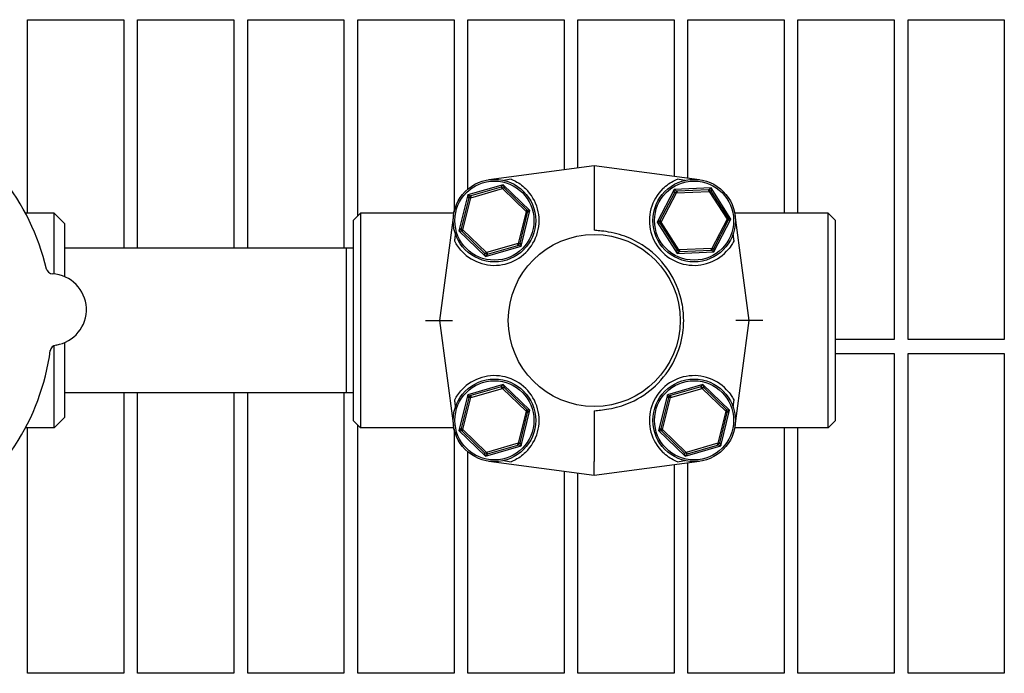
# Model space of a CAD drawing. Header units: inches. Extents: x 24 to 1128, y -69 to 748.
# Tile 638 of 656: x 762.1 to 771.05, y 604.46 to 610.4. Entities that reach past the tile are written whole.
import ezdxf

# ---------------------------------------------------------------- set-up
doc = ezdxf.new("R2010")
doc.units = ezdxf.units.IN
doc.header["$LTSCALE"] = 32
doc.header["$MEASUREMENT"] = 0
doc.layers.add('Visible (ANSI)', color=7, linetype='Continuous', lineweight=30)

msp = doc.modelspace()

# ---------------------------------------------------------------- linework, layer by layer
at = {"layer": 'Visible (ANSI)'}
for p, q in [((762.17313, 608.64228), (762.17313, 610.40103)), ((762.17313, 610.40103), (763.04813, 610.40103)), ((763.04813, 610.40103), (763.04813, 608.32603)), ((763.17313, 608.32603), (763.17313, 610.40103)), ((763.17313, 610.40103), (764.04813, 610.40103)), ((764.04813, 610.40103), (764.04813, 608.32603)), ((764.17313, 608.32603), (764.17313, 610.40103)), ((764.17313, 610.40103), (765.04813, 610.40103)), ((765.04813, 610.40103), (765.04813, 608.32603)), ((765.17313, 608.61819), (765.17313, 610.40103)), ((765.17313, 610.40103), (766.04813, 610.40103)), ((766.04813, 610.40103), (766.04813, 608.65316)), ((766.17313, 608.86224), (766.17313, 610.40103)), ((766.17313, 610.40103), (767.04813, 610.40103)), ((767.04813, 610.40103), (767.04813, 609.03829)), ((767.17313, 609.05493), (767.17313, 610.40103)), ((767.17313, 610.40103), (768.04813, 610.40103)), ((768.04813, 610.40103), (768.04813, 608.97815)), ((768.17313, 608.96151), (768.17313, 610.40103)), ((768.17313, 610.40103), (769.04813, 610.40103)), ((769.04813, 610.40103), (769.04813, 608.64228)), ((769.17313, 608.64228), (769.17313, 610.40103)), ((769.17313, 610.40103), (770.04813, 610.40103)), ((770.04813, 610.40103), (770.04813, 607.49478)), ((770.17313, 607.49478), (770.17313, 610.40103)), ((770.17313, 610.40103), (771.04813, 610.40103)), ((771.04813, 610.40103), (771.04813, 607.49478)), ((767.32222, 609.07478), (766.36556, 608.94743)), ((768.27889, 608.94743), (767.32222, 609.07478)), ((767.32222, 609.07478), (767.32222, 608.94955)), ((767.32222, 608.94955), (767.32222, 608.54377)), ((766.49585, 608.90142), (766.17338, 608.80855)), ((766.19936, 608.78351), (766.48717, 608.8664)), ((766.4765, 608.87958), (766.20138, 608.80035)), ((766.4765, 608.87958), (766.49585, 608.90142)), ((766.4765, 608.87958), (766.50276, 608.87307)), ((766.48717, 608.8664), (766.4765, 608.87958)), ((766.50276, 608.87307), (766.48717, 608.8664)), ((766.48717, 608.8664), (766.70285, 608.65859)), ((766.49585, 608.90142), (766.50276, 608.87307)), ((766.73752, 608.66858), (766.49585, 608.90142)), ((766.70893, 608.67443), (766.50276, 608.87307)), ((768.04906, 608.85871), (767.89414, 608.56103)), ((768.05154, 608.82964), (767.91938, 608.57568)), ((768.38432, 608.87339), (768.04906, 608.85871)), ((768.04906, 608.85871), (768.07436, 608.84418)), ((768.05154, 608.82964), (768.04906, 608.85871)), ((768.05154, 608.82964), (768.07436, 608.84418)), ((768.06845, 608.82828), (768.05154, 608.82964)), ((768.07436, 608.84418), (768.06845, 608.82828)), ((768.06845, 608.82828), (768.36766, 608.84139)), ((768.36038, 608.85671), (768.07436, 608.84418)), ((768.36038, 608.85671), (768.38432, 608.87339)), ((768.36038, 608.85671), (768.38439, 608.84421)), ((768.36766, 608.84139), (768.36038, 608.85671)), ((768.38439, 608.84421), (768.36766, 608.84139)), ((768.36766, 608.84139), (768.52862, 608.58881)), ((768.38432, 608.87339), (768.38439, 608.84421)), ((768.56467, 608.59039), (768.38432, 608.87339)), ((768.53824, 608.60278), (768.38439, 608.84421)), ((766.17338, 608.80855), (766.09257, 608.48284)), ((766.18261, 608.78086), (766.11367, 608.50299)), ((766.12724, 608.49282), (766.19936, 608.78351)), ((766.17338, 608.80855), (766.20138, 608.80035)), ((766.18261, 608.78086), (766.17338, 608.80855)), ((766.18261, 608.78086), (766.20138, 608.80035)), ((766.19936, 608.78351), (766.18261, 608.78086)), ((766.20138, 608.80035), (766.19936, 608.78351)), ((767.93019, 608.56261), (768.06845, 608.82828)), ((766.70285, 608.65859), (766.63073, 608.36791)), ((766.65672, 608.34287), (766.73752, 608.66858)), ((766.70285, 608.65859), (766.70893, 608.67443)), ((766.71642, 608.64842), (766.70285, 608.65859)), ((766.70893, 608.67443), (766.71642, 608.64842)), ((766.70893, 608.67443), (766.73752, 608.66858)), ((766.73752, 608.66858), (766.71642, 608.64842)), ((762.41597, 608.64228), (762.15455, 608.64228)), ((762.41597, 608.09045), (762.41597, 608.64228)), ((762.50972, 608.54853), (762.41597, 608.64228)), ((765.13472, 608.57978), (765.19722, 608.64228)), ((765.13472, 606.75728), (765.13472, 608.57978)), ((765.19722, 608.64228), (765.19722, 606.69478)), ((766.046, 608.64228), (765.19722, 608.64228)), ((766.04333, 608.62519), (765.91597, 607.66853)), ((766.64748, 608.37055), (766.71642, 608.64842)), ((767.89414, 608.56103), (767.91938, 608.57568)), ((767.92056, 608.54864), (767.89414, 608.56103)), ((767.89414, 608.56103), (768.07448, 608.27802)), ((767.91938, 608.57568), (767.93019, 608.56261)), ((767.92056, 608.54864), (767.91938, 608.57568)), ((767.93019, 608.56261), (767.92056, 608.54864)), ((768.09114, 608.31003), (767.93019, 608.56261)), ((768.52862, 608.58881), (768.39036, 608.32313)), ((768.40726, 608.32178), (768.53943, 608.57574)), ((768.40975, 608.2927), (768.56467, 608.59039)), ((768.52862, 608.58881), (768.53824, 608.60278)), ((768.53943, 608.57574), (768.52862, 608.58881)), ((768.53824, 608.60278), (768.53943, 608.57574)), ((768.53824, 608.60278), (768.56467, 608.59039)), ((768.56467, 608.59039), (768.53943, 608.57574)), ((769.44722, 608.64228), (768.59845, 608.64228)), ((768.72847, 607.66853), (768.60112, 608.62519)), ((769.44722, 606.69478), (769.44722, 608.64228)), ((769.50972, 608.57978), (769.44722, 608.64228)), ((769.50972, 608.57978), (769.50972, 606.75728)), ((762.50972, 608.54853), (762.50972, 608.0662)), ((766.09257, 608.48284), (766.11367, 608.50299)), ((766.12116, 608.47699), (766.09257, 608.48284)), ((766.09257, 608.48284), (766.33424, 608.25)), ((766.11367, 608.50299), (766.12724, 608.49282)), ((766.12116, 608.47699), (766.11367, 608.50299)), ((766.12724, 608.49282), (766.12116, 608.47699)), ((766.12116, 608.47699), (766.32733, 608.27835)), ((766.34293, 608.28502), (766.12724, 608.49282)), ((767.32222, 608.54377), (767.32222, 608.48966)), ((767.92056, 608.54864), (768.07442, 608.3072)), ((765.07222, 608.32603), (762.50972, 608.32603)), ((765.07222, 607.01103), (765.07222, 608.32603)), ((765.13472, 608.32439), (765.07222, 608.32603)), ((766.33424, 608.25), (766.65672, 608.34287)), ((766.63073, 608.36791), (766.34293, 608.28502)), ((766.3536, 608.27183), (766.62871, 608.35106)), ((766.64748, 608.37055), (766.62871, 608.35106)), ((766.62871, 608.35106), (766.63073, 608.36791)), ((766.65672, 608.34287), (766.62871, 608.35106)), ((766.63073, 608.36791), (766.64748, 608.37055)), ((766.64748, 608.37055), (766.65672, 608.34287)), ((768.07442, 608.3072), (768.09114, 608.31003)), ((768.09842, 608.29471), (768.07442, 608.3072)), ((768.07448, 608.27802), (768.07442, 608.3072)), ((768.09842, 608.29471), (768.07448, 608.27802)), ((768.07448, 608.27802), (768.40975, 608.2927)), ((768.39036, 608.32313), (768.09114, 608.31003)), ((768.09114, 608.31003), (768.09842, 608.29471)), ((768.09842, 608.29471), (768.38444, 608.30723)), ((768.38444, 608.30723), (768.39036, 608.32313)), ((768.40726, 608.32178), (768.38444, 608.30723)), ((768.40975, 608.2927), (768.38444, 608.30723)), ((768.39036, 608.32313), (768.40726, 608.32178)), ((768.40726, 608.32178), (768.40975, 608.2927)), ((766.32733, 608.27835), (766.34293, 608.28502)), ((766.3536, 608.27183), (766.32733, 608.27835)), ((766.33424, 608.25), (766.32733, 608.27835)), ((766.3536, 608.27183), (766.33424, 608.25)), ((766.34293, 608.28502), (766.3536, 608.27183)), ((765.78987, 607.66853), (765.91597, 607.66853)), ((765.91597, 607.66853), (766.03553, 607.66853)), ((765.91597, 607.66853), (766.04333, 606.71187)), ((768.60112, 606.71187), (768.72847, 607.66853)), ((768.72847, 607.66853), (768.60891, 607.66853)), ((768.85458, 607.66853), (768.72847, 607.66853)), ((770.04813, 607.49478), (769.50972, 607.49478)), ((771.04813, 607.49478), (770.17313, 607.49478)), ((762.41597, 606.69478), (762.41597, 607.4415)), ((762.50972, 607.46818), (762.50972, 606.78853)), ((769.50972, 607.36978), (770.04813, 607.36978)), ((770.04813, 607.36978), (770.04813, 604.46353)), ((770.17313, 604.46353), (770.17313, 607.36978)), ((770.17313, 607.36978), (771.04813, 607.36978)), ((771.04813, 607.36978), (771.04813, 604.46353)), ((766.49585, 607.08706), (766.17338, 606.99419)), ((766.19936, 606.96915), (766.48717, 607.05204)), ((766.4765, 607.06523), (766.20138, 606.986)), ((766.4765, 607.06523), (766.49585, 607.08706)), ((766.4765, 607.06523), (766.50276, 607.05871)), ((766.48717, 607.05204), (766.4765, 607.06523)), ((766.50276, 607.05871), (766.48717, 607.05204)), ((766.48717, 607.05204), (766.70285, 606.84424)), ((766.49585, 607.08706), (766.50276, 607.05871)), ((766.73752, 606.85422), (766.49585, 607.08706)), ((766.70893, 606.86007), (766.50276, 607.05871)), ((768.31021, 607.08706), (767.98773, 606.99419)), ((768.01372, 606.96915), (768.30152, 607.05204)), ((768.29085, 607.06523), (768.01574, 606.986)), ((768.29085, 607.06523), (768.31021, 607.08706)), ((768.29085, 607.06523), (768.31712, 607.05871)), ((768.30152, 607.05204), (768.29085, 607.06523)), ((768.31712, 607.05871), (768.30152, 607.05204)), ((768.30152, 607.05204), (768.5172, 606.84424)), ((768.31021, 607.08706), (768.31712, 607.05871)), ((768.55188, 606.85422), (768.31021, 607.08706)), ((768.52329, 606.86007), (768.31712, 607.05871)), ((765.07222, 607.01103), (762.50972, 607.01103)), ((763.04813, 607.01103), (763.04813, 604.46353)), ((763.17313, 604.46353), (763.17313, 607.01103)), ((764.04813, 607.01103), (764.04813, 604.46353)), ((764.17313, 604.46353), (764.17313, 607.01103)), ((765.04813, 607.01103), (765.04813, 604.46353)), ((765.13472, 607.01267), (765.07222, 607.01103)), ((766.17338, 606.99419), (766.09257, 606.66848)), ((766.18261, 606.96651), (766.11367, 606.68864)), ((766.12724, 606.67847), (766.19936, 606.96915)), ((766.17338, 606.99419), (766.20138, 606.986)), ((766.18261, 606.96651), (766.17338, 606.99419)), ((766.18261, 606.96651), (766.20138, 606.986)), ((766.19936, 606.96915), (766.18261, 606.96651)), ((766.20138, 606.986), (766.19936, 606.96915)), ((767.98773, 606.99419), (767.90692, 606.66848)), ((767.99696, 606.96651), (767.92802, 606.68864)), ((767.9416, 606.67847), (768.01372, 606.96915)), ((767.98773, 606.99419), (768.01574, 606.986)), ((767.99696, 606.96651), (767.98773, 606.99419)), ((767.99696, 606.96651), (768.01574, 606.986)), ((768.01372, 606.96915), (767.99696, 606.96651)), ((768.01574, 606.986), (768.01372, 606.96915)), ((762.50972, 606.78853), (762.41597, 606.69478)), ((766.70285, 606.84424), (766.63073, 606.55355)), ((766.64748, 606.5562), (766.71642, 606.83407)), ((766.65672, 606.52851), (766.73752, 606.85422)), ((766.70285, 606.84424), (766.70893, 606.86007)), ((766.71642, 606.83407), (766.70285, 606.84424)), ((766.70893, 606.86007), (766.71642, 606.83407)), ((766.70893, 606.86007), (766.73752, 606.85422)), ((766.73752, 606.85422), (766.71642, 606.83407)), ((767.32222, 606.8474), (767.32222, 606.79329)), ((767.32222, 606.79329), (767.32222, 606.38751)), ((768.5172, 606.84424), (768.44509, 606.55355)), ((768.46184, 606.5562), (768.53078, 606.83407)), ((768.47107, 606.52851), (768.55188, 606.85422)), ((768.5172, 606.84424), (768.52329, 606.86007)), ((768.53078, 606.83407), (768.5172, 606.84424)), ((768.52329, 606.86007), (768.53078, 606.83407)), ((768.52329, 606.86007), (768.55188, 606.85422)), ((768.55188, 606.85422), (768.53078, 606.83407)), ((762.41597, 606.69478), (762.15455, 606.69478)), ((762.17313, 604.46353), (762.17313, 606.69478)), ((765.13472, 606.75728), (765.19722, 606.69478)), ((765.17313, 604.46353), (765.17313, 606.71887)), ((766.046, 606.69478), (765.19722, 606.69478)), ((766.04813, 606.6839), (766.04813, 604.46353)), ((766.09257, 606.66848), (766.11367, 606.68864)), ((766.11367, 606.68864), (766.12724, 606.67847)), ((766.12116, 606.66263), (766.11367, 606.68864)), ((767.90692, 606.66848), (767.92802, 606.68864)), ((767.92802, 606.68864), (767.9416, 606.67847)), ((767.93551, 606.66263), (767.92802, 606.68864)), ((769.44722, 606.69478), (768.59845, 606.69478)), ((769.04813, 606.69478), (769.04813, 604.46353)), ((769.17313, 604.46353), (769.17313, 606.69478)), ((769.50972, 606.75728), (769.44722, 606.69478)), ((766.12116, 606.66263), (766.09257, 606.66848)), ((766.09257, 606.66848), (766.33424, 606.43564)), ((766.12724, 606.67847), (766.12116, 606.66263)), ((766.12116, 606.66263), (766.32733, 606.46399)), ((766.34293, 606.47066), (766.12724, 606.67847)), ((767.93551, 606.66263), (767.90692, 606.66848)), ((767.90692, 606.66848), (768.14859, 606.43564)), ((767.9416, 606.67847), (767.93551, 606.66263)), ((767.93551, 606.66263), (768.14169, 606.46399)), ((768.15728, 606.47066), (767.9416, 606.67847)), ((766.33424, 606.43564), (766.65672, 606.52851)), ((766.63073, 606.55355), (766.34293, 606.47066)), ((766.3536, 606.45748), (766.62871, 606.53671)), ((766.64748, 606.5562), (766.62871, 606.53671)), ((766.62871, 606.53671), (766.63073, 606.55355)), ((766.65672, 606.52851), (766.62871, 606.53671)), ((766.63073, 606.55355), (766.64748, 606.5562)), ((766.64748, 606.5562), (766.65672, 606.52851)), ((768.14859, 606.43564), (768.47107, 606.52851)), ((768.44509, 606.55355), (768.15728, 606.47066)), ((768.16795, 606.45748), (768.44306, 606.53671)), ((768.46184, 606.5562), (768.44306, 606.53671)), ((768.44306, 606.53671), (768.44509, 606.55355)), ((768.47107, 606.52851), (768.44306, 606.53671)), ((768.44509, 606.55355), (768.46184, 606.5562)), ((768.46184, 606.5562), (768.47107, 606.52851)), ((766.17313, 604.46353), (766.17313, 606.47482)), ((766.32733, 606.46399), (766.34293, 606.47066)), ((766.3536, 606.45748), (766.32733, 606.46399)), ((766.33424, 606.43564), (766.32733, 606.46399)), ((766.3536, 606.45748), (766.33424, 606.43564)), ((766.34293, 606.47066), (766.3536, 606.45748)), ((768.14169, 606.46399), (768.15728, 606.47066)), ((768.16795, 606.45748), (768.14169, 606.46399)), ((768.14859, 606.43564), (768.14169, 606.46399)), ((768.16795, 606.45748), (768.14859, 606.43564)), ((768.15728, 606.47066), (768.16795, 606.45748)), ((766.36556, 606.38963), (767.32222, 606.26228)), ((767.32222, 606.26228), (768.27889, 606.38963)), ((767.32222, 606.26228), (767.32222, 606.38751)), ((768.04813, 606.35891), (768.04813, 604.46353)), ((768.17313, 604.46353), (768.17313, 606.37555)), ((767.04813, 606.29877), (767.04813, 604.46353)), ((767.17313, 604.46353), (767.17313, 606.28213)), ((763.04813, 604.46353), (762.17313, 604.46353)), ((764.04813, 604.46353), (763.17313, 604.46353)), ((765.04813, 604.46353), (764.17313, 604.46353)), ((766.04813, 604.46353), (765.17313, 604.46353)), ((767.04813, 604.46353), (766.17313, 604.46353)), ((768.04813, 604.46353), (767.17313, 604.46353)), ((769.04813, 604.46353), (768.17313, 604.46353)), ((770.04813, 604.46353), (769.17313, 604.46353)), ((771.04813, 604.46353), (770.17313, 604.46353))]:
    msp.add_line(p, q, dxfattribs=at)
for centre, radius in [((766.41505, 608.57571), 0.375), ((766.41505, 608.57571), 0.35938), ((768.2294, 608.57571), 0.375), ((768.2294, 608.57571), 0.35938), ((767.32222, 607.66853), 0.78125), ((766.41505, 606.76135), 0.375), ((768.2294, 606.76135), 0.375), ((766.41505, 606.76135), 0.35938), ((768.2294, 606.76135), 0.35938)]:
    msp.add_circle(centre, radius, dxfattribs=at)
for centre, radius, start, end in [((760.32222, 607.66853), 2.075, 12.999652, 64.483949), ((766.41505, 608.57571), 0.40625, 223.267756, 45.717156), ((768.2294, 608.57571), 0.40625, 134.282844, 316.732244), ((762.40384, 608.15409), 0.0625, 193.130197, 266.822474), ((762.38236, 607.76719), 0.325, 278.661127, 86.822474), ((762.44072, 607.38411), 0.0625, 98.661127, 172.353404), ((760.32222, 607.66853), 2.075, 300.999652, 352.483949), ((766.41505, 606.76135), 0.40625, 314.282844, 136.732244), ((768.2294, 606.76135), 0.40625, 43.267756, 225.717156)]:
    msp.add_arc(centre, radius, start, end, dxfattribs=at)
for centre, major_axis, start_param, end_param in [((767.92178, 609.02849), (-2.38836, -0.31794), 5.3086373, 5.3432368), ((766.72267, 609.02849), (2.38836, -0.31794), 0.9399485, 0.974548), ((767.92178, 606.30857), (-2.38836, 0.31794), 0.9399485, 0.974548), ((766.72267, 606.30857), (2.38836, 0.31794), 5.3086373, 5.3432368)]:
    msp.add_ellipse(centre, major_axis=major_axis, ratio=0.0518795, start_param=start_param, end_param=end_param, dxfattribs=at)
for points, knots in [([(766.56697, 608.95248), (766.57573, 608.94895), (766.58477, 608.94492), (766.61015, 608.93254), (766.62902, 608.92177), (766.66554, 608.8963), (766.68322, 608.88163), (766.69869, 608.86654)], [1.37086357, 1.37086357, 1.37086357, 1.37086357, 1.45431952, 1.45431952, 1.62152004, 1.62152004, 1.78593729, 1.78593729, 1.78593729, 1.78593729]), ([(767.94576, 608.86654), (767.96123, 608.88163), (767.9789, 608.8963), (768.01543, 608.92177), (768.0343, 608.93254), (768.05968, 608.94492), (768.06872, 608.94895), (768.07748, 608.95248)], [0.51624049, 0.51624049, 0.51624049, 0.51624049, 0.68065774, 0.68065774, 0.84785826, 0.84785826, 0.93131421, 0.93131421, 0.93131421, 0.93131421]), ([(767.50222, 608.46223), (767.43154, 608.47847), (767.37462, 608.48271), (767.33877, 608.48626), (767.33169, 608.48699), (767.32553, 608.48811), (767.32423, 608.48842), (767.32304, 608.48888), (767.32272, 608.48904), (767.32241, 608.48928), (767.32234, 608.48936), (767.32225, 608.48951), (767.32222, 608.48959), (767.32222, 608.48966)], [0, 0, 0, 0, 0.55289339, 0.55289339, 0.66301744, 0.66301744, 0.70116559, 0.70116559, 0.71560236, 0.71560236, 0.72141188, 0.72141188, 0.72674349, 0.72674349, 0.72674349, 0.72674349]), ([(766.11923, 608.29726), (766.10604, 608.31127), (766.09326, 608.32696), (766.0713, 608.3584), (766.06196, 608.37411), (766.05434, 608.38882)], [0.5372405, 0.5372405, 0.5372405, 0.5372405, 0.68155909, 0.68155909, 0.81916866, 0.81916866, 0.81916866, 0.81916866]), ([(767.50222, 606.87483), (767.5651, 606.88927), (767.62613, 606.91116), (767.76538, 606.98073), (767.83938, 607.03471), (767.97244, 607.17095), (768.02833, 607.25424), (768.10087, 607.42189), (768.12201, 607.50286), (768.13212, 607.60145), (768.13327, 607.61731), (768.13438, 607.64266), (768.13462, 607.65214), (768.13478, 607.6702), (768.13471, 607.67879), (768.13426, 607.6986), (768.13376, 607.70983), (768.13158, 607.7435), (768.1292, 607.76589), (768.11759, 607.84392), (768.10351, 607.89869), (768.04983, 608.0433), (767.99951, 608.12815), (767.86694, 608.28089), (767.784, 608.34585), (767.63109, 608.42412), (767.56764, 608.4472), (767.50222, 608.46223)], [3.1568039, 3.1568039, 3.1568039, 3.1568039, 3.6500368, 3.6500368, 4.3433226, 4.3433226, 5.1013156, 5.1013156, 5.7353123, 5.7353123, 5.8564738, 5.8564738, 5.9286995, 5.9286995, 5.9941278, 5.9941278, 6.0797236, 6.0797236, 6.2512222, 6.2512222, 6.6809245, 6.6809245, 7.4266324, 7.4266324, 8.222207, 8.222207, 8.7359765, 8.7359765, 8.7359765, 8.7359765]), ([(768.59011, 608.38882), (768.58343, 608.37592), (768.57558, 608.36251), (768.55445, 608.33102), (768.54017, 608.31315), (768.52522, 608.29726)], [1.49579577, 1.49579577, 1.49579577, 1.49579577, 1.61405233, 1.61405233, 1.77819273, 1.77819273, 1.77819273, 1.77819273]), ([(766.05434, 606.94824), (766.06196, 606.96295), (766.0713, 606.97866), (766.09326, 607.0101), (766.10604, 607.02579), (766.11923, 607.0398)], [1.48112908, 1.48112908, 1.48112908, 1.48112908, 1.61873864, 1.61873864, 1.76305724, 1.76305724, 1.76305724, 1.76305724]), ([(768.52522, 607.0398), (768.54016, 607.02393), (768.55442, 607.00608), (768.57556, 606.97458), (768.58342, 606.96115), (768.59011, 606.94824)], [0.53727464, 0.53727464, 0.53727464, 0.53727464, 0.70123165, 0.70123165, 0.81966305, 0.81966305, 0.81966305, 0.81966305]), ([(767.32222, 606.8474), (767.32222, 606.8475), (767.32226, 606.84759), (767.32243, 606.84781), (767.32258, 606.84791), (767.32306, 606.84819), (767.32347, 606.84835), (767.32495, 606.84882), (767.32642, 606.84912), (767.33414, 606.85044), (767.34464, 606.85139), (767.38403, 606.85515), (767.43721, 606.85989), (767.50222, 606.87483)], [0, 0, 0, 0, 0.00152658, 0.00152658, 0.00347355, 0.00347355, 0.00712444, 0.00712444, 0.01690708, 0.01690708, 0.05959749, 0.05959749, 0.22400496, 0.22400496, 0.22400496, 0.22400496]), ([(766.69869, 606.47052), (766.68322, 606.45543), (766.66554, 606.44076), (766.62902, 606.41529), (766.61015, 606.40452), (766.58477, 606.39214), (766.57573, 606.38811), (766.56697, 606.38458)], [0.5162883, 0.5162883, 0.5162883, 0.5162883, 0.68070555, 0.68070555, 0.84790607, 0.84790607, 0.93136202, 0.93136202, 0.93136202, 0.93136202]), ([(768.07748, 606.38458), (768.06872, 606.38811), (768.05968, 606.39214), (768.0343, 606.40452), (768.01543, 606.41529), (767.9789, 606.44076), (767.96123, 606.45543), (767.94576, 606.47052)], [1.37086357, 1.37086357, 1.37086357, 1.37086357, 1.45431952, 1.45431952, 1.62152004, 1.62152004, 1.78593729, 1.78593729, 1.78593729, 1.78593729])]:
    msp.add_open_spline(points, degree=3, knots=knots, dxfattribs=at)
for points, weights in [([(766.05434, 608.38882), (766.05812, 608.41906), (766.06193, 608.44947)], [0.999903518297, 0.999902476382, 0.999907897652]), ([(768.58252, 608.44947), (768.58633, 608.41906), (768.59011, 608.38882)], [0.99990789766, 0.99990247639, 0.999903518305]), ([(766.06193, 606.88759), (766.05812, 606.918), (766.05434, 606.94824)], [0.999907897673, 0.999902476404, 0.999903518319]), ([(768.59011, 606.94824), (768.58633, 606.918), (768.58252, 606.88759)], [0.999903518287, 0.999902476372, 0.999907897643])]:
    msp.add_rational_spline(points, weights, degree=2, dxfattribs=at)

doc.saveas('drawing.dxf')
